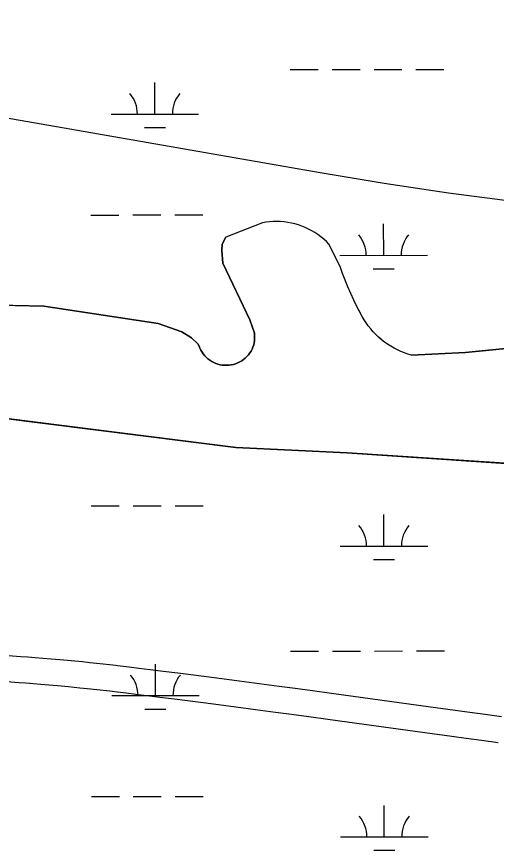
# Model space of a CAD drawing. Extents: x 3297753 to 3335611, y 652252 to 677623.
# Drawn here: x 3329653 to 3330202, y 668672 to 669626 of the extents above; entities that cross this region are included whole.
import ezdxf

# ---------------------------------------------------------------- set-up
doc = ezdxf.new("R2010")
doc.units = 0
for name, color, linetype in [('V-RIVR-EDGE', 7, 'Continuous'), ('V-ROAD-CNTR', 7, 'Continuous'), ('V-SITE-VEGE', 7, 'Continuous'), ('V-TOPO-MINR', 7, 'Continuous'), ('V-TOPO-SHOR', 7, 'Continuous'), ('V-WETL-SWMP', 7, 'Continuous')]:
    doc.layers.add(name, color=color, linetype=linetype)

msp = doc.modelspace()

# ---------------------------------------------------------------- linework, layer by layer
at = {"layer": 'V-RIVR-EDGE'}
msp.add_spline([(3327878.99, 670102.91), (3327909.26, 670104.9), (3327926.67, 670106.1), (3327962.32, 670106.84), (3327996.31, 670108), (3328014.96, 670108.79), (3328042.31, 670104.99), (3328062.61, 670102.87), (3328094.52, 670098.64), (3328101.57, 670103.6), (3328106.14, 670108.15), (3328109.87, 670108.14), (3328113.18, 670105.64), (3328121.05, 670103.55), (3328140.94, 670101.01), (3328178.66, 670099.68), (3328196.06, 670097.56), (3328207.25, 670094.63), (3328210.97, 670092.14), (3328225.89, 670091.27), (3328237.08, 670091.24), (3328253.66, 670091.62), (3328283.91, 670090.3), (3328309.2, 670091.48), (3328328.27, 670093.5), (3328353.14, 670093.86), (3328373.86, 670092.56), (3328397.07, 670089.6), (3328436.44, 670086.61), (3328470.01, 670085.69), (3328495.29, 670084.8), (3328529.27, 670084.3), (3328562.85, 670085.88), (3328581.92, 670085.42), (3328597.25, 670084.55), (3328612.58, 670082.03), (3328629.15, 670079.91), (3328651.11, 670076.54), (3328668.93, 670073.6), (3328716.17, 670069.33), (3328740.21, 670068.45), (3328772.94, 670065.05), (3328798.22, 670063.74), (3328813.97, 670061.63), (3328842.97, 670058.24), (3328884.4, 670051.1), (3328947.81, 670045.55), (3328986.75, 670040.07), (3329014.51, 670034.61), (3329039.78, 670029.57), (3329079.13, 670019.11), (3329124.7, 670008.64), (3329210.46, 669992.68), (3329241.53, 669987.21), (3329286.69, 669980.05), (3329317.77, 669975.42), (3329352.57, 669971.19), (3329396.91, 669965.27), (3329465.7, 669959.72), (3329492.63, 669954.26), (3329527.02, 669948.79), (3329556.02, 669942.91), (3329583.77, 669936.21), (3329600.33, 669929.95), (3329611.52, 669928.68), (3329625.2, 669928.23), (3329648.82, 669927.76), (3329666.64, 669926.06), (3329693.16, 669922.68), (3329774.78, 669908.38), (3329850.18, 669893.69), (3329889.95, 669886.55), (3329918.95, 669879.84), (3329941.32, 669876.47), (3329962.04, 669873.1), (3329989.8, 669870.96), (3330069.37, 669864.55), (3330091.74, 669861.59), (3330120.74, 669856.13), (3330141.87, 669852.76), (3330170.88, 669851.03), (3330191.6, 669850.15), (3330212.33, 669849.69), (3330238.43, 669846.31), (3330274.06, 669840.42), (3330355.26, 669822.39), (3330381.36, 669820.26), (3330431.09, 669814.75), (3330464.66, 669813.83), (3330513.56, 669809.15), (3330561.21, 669805.72), (3330584.01, 669804.01), (3330637.05, 669800.97), (3330674.35, 669799.64), (3330707.92, 669797.9), (3330749.77, 669792.4), (3330780.44, 669789.84), (3330809.03, 669786.87), (3330831.41, 669784.74), (3330848.4, 669785.94), (3330866.65, 669789.63), (3330884.9, 669794.56), (3330893.6, 669794.12), (3330906.86, 669793.67), (3330923.44, 669790.73), (3330940.41, 669781.57), (3330946.62, 669780.73), (3330953.25, 669780.3), (3330958.24, 669786.92), (3330961.98, 669787.73), (3330965.71, 669787.31), (3330967.77, 669783.16), (3330973.12, 669769.47), (3330975.6, 669766.98), (3330980.99, 669764.48), (3330984.72, 669767.37), (3330987.64, 669773.99), (3330991.79, 669777.3), (3331000.08, 669777.69), (3331005.47, 669778.09), (3331011.28, 669781.4), (3331022.07, 669785.1), (3331023.73, 669785.51), (3331026.21, 669782.19), (3331030.34, 669776.37), (3331038.63, 669776.35), (3331044.43, 669776.75), (3331050.24, 669777.98), (3331054.8, 669778.8), (3331068.89, 669778.35), (3331079.25, 669779.16), (3331087.96, 669778.72), (3331096.66, 669779.53), (3331100.39, 669778.69), (3331108.25, 669771.21), (3331113.22, 669771.2), (3331121.1, 669772.83), (3331128.15, 669773.65), (3331143.89, 669769.05), (3331154.67, 669769.85), (3331158.39, 669767.77), (3331164.59, 669760.29), (3331169.56, 669760.28), (3331175.79, 669762.75), (3331180.35, 669762.74), (3331192.77, 669759.39), (3331206.03, 669756.05), (3331214.74, 669757.68), (3331223.87, 669763.46), (3331225.94, 669763.04), (3331237.52, 669752.65), (3331238.77, 669753.06), (3331240.03, 669760.11), (3331242.51, 669760.51), (3331250.38, 669755.11), (3331256.16, 669749.29), (3331262.38, 669748.45), (3331263.63, 669752.59), (3331269.03, 669755.06), (3331274.83, 669753.39), (3331290.14, 669744.65), (3331296.77, 669744.63), (3331310.85, 669739.62), (3331321.63, 669738.77), (3331332.4, 669738.32), (3331340.68, 669732.5), (3331348.96, 669731.24), (3331362.23, 669732.03), (3331368.85, 669729.12), (3331376.31, 669727.44), (3331379.63, 669728.67), (3331384.2, 669733.22), (3331397.45, 669728.63), (3331436.82, 669724.39), (3331469.13, 669717.26), (3331474.51, 669712.28), (3331486.09, 669701.88), (3331496.43, 669696.06), (3331511.77, 669694.36), (3331531.65, 669691.41), (3331557.34, 669686.79), (3331578.06, 669685.08), (3331588.42, 669685.05), (3331603.33, 669680.87), (3331608.72, 669678.37), (3331618.25, 669678.76), (3331625.7, 669676.26), (3331636.07, 669675.82), (3331657.2, 669675.76), (3331666.32, 669676.57), (3331680.41, 669674.46), (3331691.6, 669672.78), (3331702.78, 669669.43), (3331714.38, 669665.26), (3331719.77, 669665.66), (3331725.99, 669669.38), (3331732.62, 669668.53), (3331738.01, 669666.86), (3331755.83, 669667.64), (3331766.61, 669666.79), (3331779.04, 669665.51), (3331787.75, 669668.39), (3331791.9, 669670.04), (3331794.8, 669670.03), (3331801.42, 669667.95), (3331808.47, 669668.34), (3331815.51, 669663.35), (3331821.72, 669661.26), (3331825.86, 669661.67), (3331830.84, 669662.48), (3331839.13, 669661.22), (3331846.16, 669655.82), (3331852.38, 669655.8), (3331864.81, 669656.6), (3331872.27, 669656.99), (3331889.68, 669655.29), (3331900.04, 669654.85), (3331916.62, 669653.57), (3331924.07, 669652.72), (3331930.7, 669649.39), (3331935.67, 669650.21), (3331941.48, 669650.19), (3331948.11, 669650.17), (3331956.81, 669650.15), (3331966.75, 669647.23), (3331981.67, 669645.12), (3331990.78, 669643.85), (3332001.56, 669643.41), (3332005.71, 669646.3), (3332010.27, 669644.63), (3332016.48, 669642.13), (3332023.11, 669641.29), (3332039.68, 669639.17), (3332059.14, 669630.83), (3332062.46, 669632.9), (3332067.02, 669633.72), (3332073.66, 669634.11), (3332088.99, 669633.25), (3332101.43, 669633.22), (3332115.93, 669633.18), (3332125.05, 669633.16), (3332139.56, 669633.12), (3332150.33, 669632.68), (3332166.49, 669629.74), (3332179.76, 669630.54), (3332190.95, 669632.17), (3332200.06, 669630.07), (3332207.11, 669628.81), (3332212.91, 669629.21), (3332215.82, 669630.03), (3332219.54, 669629.19), (3332232.39, 669626.68), (3332234.88, 669629.16), (3332239.03, 669632.88), (3332244.84, 669632.86), (3332253.12, 669631.18), (3332258.1, 669632), (3332261.82, 669629.92), (3332268.45, 669629.49), (3332273.02, 669630.72), (3332275.09, 669631.96), (3332285.03, 669629.86), (3332290.84, 669629.85), (3332293.32, 669629.84), (3332298.29, 669629), (3332303.68, 669629.4), (3332312.8, 669630.21), (3332314.46, 669630.62), (3332354.65, 669624.3), (3332366.67, 669623.44), (3332390.71, 669622.97), (3332415.16, 669622.91), (3332438.78, 669617.05), (3332453.7, 669616.59), (3332468.61, 669614.49), (3332485.6, 669611.13), (3332505.5, 669613.15), (3332519.17, 669612.29), (3332550.25, 669608.48), (3332567.65, 669604.71), (3332645.96, 669592.49), (3332665.01, 669588.3), (3332709.75, 669577), (3332735.02, 669570.31), (3332776.02, 669559.43), (3332815.37, 669549.38), (3332854.31, 669540.58), (3332875.02, 669535.14), (3332887.87, 669534.7), (3332914.79, 669526.76), (3332960.78, 669517.94), (3332988.54, 669515.38), (3333017.14, 669512), (3333049.86, 669503.21), (3333078.03, 669496.09), (3333131.46, 669481.46), (3333169.56, 669468.93), (3333225.47, 669452.21), (3333307.07, 669427.97), (3333339.79, 669421.25), (3333350.98, 669420.81), (3333373.77, 669414.95), (3333402.34, 669404.11), (3333408.46, 669402.31)], degree=3, dxfattribs=at)
at = {"layer": 'V-ROAD-CNTR'}
for points in [[(3330207.47, 668825), (3330188.77, 668827.45), (3330171.22, 668829.8), (3330154.76, 668832.02), (3330123.9, 668836.24), (3330015.8, 668851.25), (3329988.74, 668854.96), (3329968.44, 668857.71), (3329953.2, 668859.74), (3329930.33, 668862.75), (3329907.48, 668865.69), (3329882, 668868.97), (3329837.4, 668874.76), (3329820.64, 668876.91), (3329805.97, 668878.76), (3329793.12, 668880.35), (3329781.86, 668881.72), (3329772.01, 668882.88), (3329763.37, 668883.88), (3329748.26, 668885.58), (3329736.91, 668886.8), (3329728.38, 668887.68), (3329715.59, 668888.94), (3329702.78, 668890.14), (3329692.66, 668891.02), (3329683.18, 668891.81), (3329674.29, 668892.51), (3329665.97, 668893.13), (3329658.15, 668893.7), (3329643.53, 668894.69)], [(3330203.64, 668795.24), (3330184.83, 668797.71), (3330167.23, 668800.06), (3330150.72, 668802.29), (3330119.8, 668806.53), (3330011.7, 668821.53), (3329984.69, 668825.23), (3329964.44, 668827.97), (3329949.25, 668830), (3329926.46, 668833), (3329903.65, 668835.94), (3329878.15, 668839.21), (3329833.56, 668845.01), (3329816.86, 668847.15), (3329802.25, 668848.99), (3329789.47, 668850.57), (3329778.3, 668851.93), (3329768.52, 668853.09), (3329759.97, 668854.08), (3329744.99, 668855.76), (3329733.77, 668856.96), (3329725.36, 668857.83), (3329712.72, 668859.08), (3329700.08, 668860.26), (3329690.11, 668861.13), (3329680.76, 668861.91), (3329671.99, 668862.6), (3329663.76, 668863.22), (3329656.05, 668863.77), (3329641.55, 668864.76)]]:
    msp.add_lwpolyline(points, dxfattribs=at)
at = {"layer": 'V-SITE-VEGE'}
for p, q in [((3329934.21, 669390.27), (3329892.25, 669373.88)), ((3329938.32, 669390.95), (3329934.21, 669390.27)), ((3329942.46, 669391.43), (3329938.32, 669390.95)), ((3329946.62, 669391.69), (3329942.46, 669391.43)), ((3329950.79, 669391.75), (3329946.62, 669391.69)), ((3329954.96, 669391.6), (3329950.79, 669391.75)), ((3329959.12, 669391.24), (3329954.96, 669391.6)), ((3329963.25, 669390.67), (3329959.12, 669391.24)), ((3329967.35, 669389.9), (3329963.25, 669390.67)), ((3329971.4, 669388.92), (3329967.35, 669389.9)), ((3329975.4, 669387.73), (3329971.4, 669388.92)), ((3329979.33, 669386.35), (3329975.4, 669387.73)), ((3329983.19, 669384.78), (3329979.33, 669386.35)), ((3329986.97, 669383), (3329983.19, 669384.78)), ((3329990.65, 669381.05), (3329986.97, 669383)), ((3329994.23, 669378.91), (3329990.65, 669381.05)), ((3329997.7, 669376.59), (3329994.23, 669378.91)), ((3329892.25, 669373.88), (3329888.33, 669365.85)), ((3330001.05, 669374.1), (3329997.7, 669376.59)), ((3330004.26, 669371.45), (3330001.05, 669374.1)), ((3330007.35, 669368.64), (3330004.26, 669371.45)), ((3330010.28, 669365.68), (3330007.35, 669368.64)), ((3329888.33, 669365.85), (3329887.79, 669358.48)), ((3329887.79, 669358.48), (3329888.97, 669343.88)), ((3330023, 669340.08), (3330010.28, 669365.68)), ((3329888.97, 669343.88), (3329919.88, 669279.28)), ((3330025.73, 669332.24), (3330023, 669340.08)), ((3330028.67, 669324.47), (3330025.73, 669332.24)), ((3330031.79, 669316.78), (3330028.67, 669324.47)), ((3330035.12, 669309.17), (3330031.79, 669316.78)), ((3330038.63, 669301.65), (3330035.12, 669309.17)), ((3330042.34, 669294.21), (3330038.63, 669301.65)), ((3329684.21, 669294.88), (3329519.75, 669298.52)), ((3329814.97, 669274.89), (3329684.21, 669294.88)), ((3330048.24, 669283.03), (3330042.34, 669294.21)), ((3330050.42, 669279.27), (3330048.24, 669283.03)), ((3329842.2, 669265.48), (3329814.97, 669274.89)), ((3329919.88, 669279.28), (3329925.23, 669263.81)), ((3330052.77, 669275.62), (3330050.42, 669279.27)), ((3330055.3, 669272.09), (3330052.77, 669275.62)), ((3329853.15, 669258.67), (3329842.2, 669265.48)), ((3329925.23, 669263.81), (3329925.34, 669255.5)), ((3330058, 669268.68), (3330055.3, 669272.09)), ((3330060.85, 669265.4), (3330058, 669268.68)), ((3330063.85, 669262.27), (3330060.85, 669265.4)), ((3329860.23, 669251.6), (3329853.15, 669258.67)), ((3329925.34, 669255.5), (3329924.9, 669252.96)), ((3330067, 669259.28), (3330063.85, 669262.27)), ((3330070.29, 669256.44), (3330067, 669259.28)), ((3330073.71, 669253.76), (3330070.29, 669256.44)), ((3330077.26, 669251.25), (3330073.71, 669253.76)), ((3329861.8, 669249.15), (3329860.23, 669251.6)), ((3329862.74, 669246.75), (3329861.8, 669249.15)), ((3329863.86, 669244.43), (3329862.74, 669246.75)), ((3329865.17, 669242.2), (3329863.86, 669244.43)), ((3329922.39, 669245.65), (3329921.18, 669243.37)), ((3329923.42, 669248.02), (3329922.39, 669245.65)), ((3329924.26, 669250.46), (3329923.42, 669248.02)), ((3329924.9, 669252.96), (3329924.26, 669250.46)), ((3330080.92, 669248.91), (3330077.26, 669251.25)), ((3330084.68, 669246.74), (3330080.92, 669248.91)), ((3330088.55, 669244.76), (3330084.68, 669246.74)), ((3330092.5, 669242.96), (3330088.55, 669244.76)), ((3330274.55, 669252.26), (3330166.26, 669241.8)), ((3329866.64, 669240.08), (3329865.17, 669242.2)), ((3329868.28, 669238.08), (3329866.64, 669240.08)), ((3329870.07, 669236.22), (3329868.28, 669238.08)), ((3329872, 669234.51), (3329870.07, 669236.22)), ((3329874.06, 669232.95), (3329872, 669234.51)), ((3329914.68, 669235.4), (3329912.69, 669233.76)), ((3329916.53, 669237.2), (3329914.68, 669235.4)), ((3329918.24, 669239.13), (3329916.53, 669237.2)), ((3329919.8, 669241.19), (3329918.24, 669239.13)), ((3329921.18, 669243.37), (3329919.8, 669241.19)), ((3330096.54, 669241.35), (3330092.5, 669242.96)), ((3330100.65, 669239.94), (3330096.54, 669241.35)), ((3330104.82, 669238.72), (3330100.65, 669239.94)), ((3330166.26, 669241.8), (3330104.82, 669238.72)), ((3329876.23, 669231.56), (3329874.06, 669232.95)), ((3329878.51, 669230.34), (3329876.23, 669231.56)), ((3329880.87, 669229.31), (3329878.51, 669230.34)), ((3329883.31, 669228.47), (3329880.87, 669229.31)), ((3329885.81, 669227.82), (3329883.31, 669228.47)), ((3329888.35, 669227.37), (3329885.81, 669227.82)), ((3329890.92, 669227.12), (3329888.35, 669227.37)), ((3329893.5, 669227.07), (3329890.92, 669227.12)), ((3329896.08, 669227.23), (3329893.5, 669227.07)), ((3329898.64, 669227.58), (3329896.08, 669227.23)), ((3329901.16, 669228.14), (3329898.64, 669227.58)), ((3329903.62, 669228.9), (3329901.16, 669228.14)), ((3329906.03, 669229.84), (3329903.62, 669228.9)), ((3329908.35, 669230.97), (3329906.03, 669229.84)), ((3329910.57, 669232.28), (3329908.35, 669230.97)), ((3329912.69, 669233.76), (3329910.57, 669232.28)), ((3329608.24, 669170.47), (3329903.81, 669132.89)), ((3329903.81, 669132.89), (3330031.12, 669126.77)), ((3330031.12, 669126.77), (3330338.67, 669106.55))]:
    msp.add_line(p, q, dxfattribs=at)
at = {"layer": 'V-TOPO-MINR'}
msp.add_lwpolyline([(3328912.49, 669740.42), (3328938.83, 669727.72), (3328965.6, 669715.95), (3328992.65, 669704.81), (3329074.13, 669672.91), (3329142.46, 669647.25), (3329211.24, 669622.89), (3329280.67, 669600.46), (3329350.54, 669579.32), (3329476.34, 669543.18), (3329494.52, 669538.28), (3329512.8, 669533.76), (3329531.21, 669529.83), (3329549.71, 669526.3), (3330000.35, 669447.67), (3330073.59, 669435.64), (3330146.97, 669424.59), (3330220.55, 669415.01)], dxfattribs=at)
at = {"layer": 'V-TOPO-SHOR'}
for points in [[(3330046.24, 669286.88), (3330042.34, 669294.21), (3330038.63, 669301.65), (3330035.12, 669309.17), (3330031.79, 669316.78), (3330028.67, 669324.47), (3330025.73, 669332.24), (3330023, 669340.08), (3330010.28, 669365.68), (3330007.35, 669368.64), (3330004.27, 669371.45), (3330001.05, 669374.1), (3329997.7, 669376.59), (3329994.23, 669378.91), (3329990.65, 669381.05), (3329986.97, 669383), (3329983.19, 669384.78), (3329979.33, 669386.35), (3329975.4, 669387.73), (3329971.4, 669388.92), (3329967.35, 669389.9), (3329963.25, 669390.67), (3329959.12, 669391.24), (3329954.96, 669391.6), (3329950.79, 669391.75), (3329946.62, 669391.69), (3329942.46, 669391.43), (3329938.32, 669390.95), (3329934.21, 669390.27), (3329892.25, 669373.88)], [(3329842.2, 669265.48), (3329853.15, 669258.67), (3329860.23, 669251.6), (3329861.8, 669249.15), (3329862.74, 669246.75), (3329863.86, 669244.43), (3329865.17, 669242.2), (3329866.64, 669240.08), (3329868.28, 669238.08), (3329870.07, 669236.22), (3329872, 669234.51), (3329874.06, 669232.95), (3329876.23, 669231.56), (3329878.51, 669230.34), (3329880.87, 669229.31), (3329883.31, 669228.47), (3329885.81, 669227.82), (3329888.35, 669227.37), (3329890.92, 669227.12), (3329893.5, 669227.07), (3329896.08, 669227.23), (3329898.64, 669227.58), (3329901.16, 669228.14), (3329903.62, 669228.9), (3329906.03, 669229.84), (3329908.35, 669230.97), (3329910.57, 669232.28), (3329912.69, 669233.76), (3329914.68, 669235.4), (3329916.53, 669237.2), (3329918.24, 669239.13), (3329919.8, 669241.19), (3329921.18, 669243.37), (3329922.39, 669245.65), (3329923.42, 669248.02), (3329924.26, 669250.46), (3329924.9, 669252.96), (3329925.34, 669255.5), (3329925.23, 669263.81), (3329919.88, 669279.28), (3329888.97, 669343.88), (3329887.79, 669358.48), (3329888.33, 669365.85), (3329892.25, 669373.88)], [(3331720.22, 668987.57), (3331395.08, 669029.06), (3331196.06, 669050.45), (3330890.18, 669066.06), (3330517.23, 669097.05), (3330338.67, 669106.55), (3330031.12, 669126.77), (3329903.81, 669132.89), (3329608.24, 669170.47), (3329459, 669185.35), (3329308.79, 669176.94), (3329235.88, 669178.22), (3329235.57, 669190.62), (3329251.6, 669231.34), (3329368.42, 669273.03), (3329431.61, 669288.56), (3329519.75, 669298.52), (3329684.21, 669294.88), (3329814.97, 669274.89), (3329842.2, 669265.48)], [(3330104.82, 669238.72), (3330100.65, 669239.94), (3330096.54, 669241.35), (3330092.5, 669242.96), (3330088.55, 669244.76), (3330084.68, 669246.74), (3330080.92, 669248.91), (3330077.26, 669251.25), (3330073.71, 669253.76), (3330070.29, 669256.44), (3330067, 669259.28), (3330063.85, 669262.27), (3330060.85, 669265.4), (3330058, 669268.68), (3330055.3, 669272.09), (3330052.77, 669275.62), (3330050.42, 669279.27), (3330048.24, 669283.03), (3330046.24, 669286.88)], [(3330104.82, 669238.72), (3330166.26, 669241.8), (3330274.55, 669252.26), (3330381.56, 669251.83), (3330552.57, 669234.4), (3330682.94, 669229.91), (3330773.02, 669224.4), (3330934.62, 669211.39), (3331190.83, 669197.63), (3331319.53, 669197.75), (3331428.48, 669181.86), (3331568.07, 669180.7), (3331650.32, 669178.1), (3331829.16, 669157.76), (3331970.65, 669142.7), (3332150.69, 669136.34), (3332374.67, 669109.37), (3332490.82, 669115.38), (3332648.12, 669088.3)]]:
    msp.add_lwpolyline(points, dxfattribs=at)
at = {"layer": 'V-WETL-SWMP'}
for p, q in [((3329965.8, 669565.44), (3329997.8, 669565.47)), ((3330013.8, 669565.49), (3330045.8, 669565.52)), ((3330061.8, 669565.54), (3330093.8, 669565.57)), ((3330109.8, 669565.58), (3330141.8, 669565.62)), ((3329811.26, 669514.54), (3329811.23, 669550.54)), ((3329761.26, 669514.49), (3329861.26, 669514.59)), ((3329799.28, 669499.1), (3329823.28, 669499.12)), ((3329737.97, 669399.03), (3329769.97, 669399.06)), ((3329785.97, 669399.08), (3329817.97, 669399.11)), ((3329833.97, 669399.13), (3329865.97, 669399.16)), ((3329934.21, 669390.26), (3329892.24, 669373.88)), ((3329938.32, 669390.95), (3329934.21, 669390.26)), ((3329942.46, 669391.42), (3329938.32, 669390.95)), ((3329946.62, 669391.69), (3329942.46, 669391.42)), ((3329950.79, 669391.75), (3329946.62, 669391.69)), ((3329954.96, 669391.6), (3329950.79, 669391.75)), ((3329959.12, 669391.24), (3329954.96, 669391.6)), ((3329963.25, 669390.67), (3329959.12, 669391.24)), ((3329967.35, 669389.89), (3329963.25, 669390.67)), ((3329971.4, 669388.91), (3329967.35, 669389.89)), ((3329975.4, 669387.73), (3329971.4, 669388.91)), ((3329979.33, 669386.35), (3329975.4, 669387.73)), ((3330072.86, 669352.94), (3330072.83, 669388.94)), ((3329983.19, 669384.77), (3329979.33, 669386.35)), ((3329986.97, 669383), (3329983.19, 669384.77)), ((3329990.65, 669381.04), (3329986.97, 669383)), ((3329994.23, 669378.9), (3329990.65, 669381.04)), ((3329997.7, 669376.59), (3329994.23, 669378.9)), ((3329892.24, 669373.88), (3329888.33, 669365.85)), ((3330001.05, 669374.1), (3329997.7, 669376.59)), ((3330004.26, 669371.45), (3330001.05, 669374.1)), ((3330007.35, 669368.64), (3330004.26, 669371.45)), ((3330010.28, 669365.68), (3330007.35, 669368.64)), ((3329888.33, 669365.85), (3329887.79, 669358.47)), ((3329887.79, 669358.47), (3329888.96, 669343.88)), ((3330023, 669340.08), (3330010.28, 669365.68)), ((3330022.86, 669352.89), (3330122.86, 669352.99)), ((3329888.96, 669343.88), (3329919.88, 669279.28)), ((3330025.73, 669332.24), (3330023, 669340.08)), ((3330028.66, 669324.47), (3330025.73, 669332.24)), ((3330060.88, 669337.5), (3330084.88, 669337.52)), ((3330031.79, 669316.77), (3330028.66, 669324.47)), ((3330035.12, 669309.16), (3330031.79, 669316.77)), ((3330038.63, 669301.64), (3330035.12, 669309.16)), ((3330042.34, 669294.21), (3330038.63, 669301.64)), ((3329684.21, 669294.87), (3329519.75, 669298.51)), ((3329814.97, 669274.88), (3329684.21, 669294.87)), ((3330046.23, 669286.88), (3330042.34, 669294.21)), ((3330048.23, 669283.02), (3330046.23, 669286.88)), ((3330050.42, 669279.27), (3330048.23, 669283.02)), ((3329842.19, 669265.48), (3329814.97, 669274.88)), ((3329919.88, 669279.28), (3329925.23, 669263.8)), ((3330052.77, 669275.62), (3330050.42, 669279.27)), ((3330055.3, 669272.08), (3330052.77, 669275.62)), ((3329853.14, 669258.67), (3329842.19, 669265.48)), ((3329925.23, 669263.8), (3329925.34, 669255.5)), ((3330058, 669268.68), (3330055.3, 669272.08)), ((3330060.85, 669265.4), (3330058, 669268.68)), ((3330063.85, 669262.26), (3330060.85, 669265.4)), ((3329860.23, 669251.6), (3329853.14, 669258.67)), ((3329925.34, 669255.5), (3329924.9, 669252.96)), ((3330067, 669259.27), (3330063.85, 669262.26)), ((3330070.29, 669256.43), (3330067, 669259.27)), ((3330073.71, 669253.76), (3330070.29, 669256.43)), ((3330077.26, 669251.24), (3330073.71, 669253.76)), ((3329861.8, 669249.15), (3329860.23, 669251.6)), ((3329862.74, 669246.74), (3329861.8, 669249.15)), ((3329863.86, 669244.42), (3329862.74, 669246.74)), ((3329865.17, 669242.19), (3329863.86, 669244.42)), ((3329922.39, 669245.65), (3329921.18, 669243.37)), ((3329923.42, 669248.02), (3329922.39, 669245.65)), ((3329924.25, 669250.46), (3329923.42, 669248.02)), ((3329924.9, 669252.96), (3329924.25, 669250.46)), ((3330080.92, 669248.9), (3330077.26, 669251.24)), ((3330084.68, 669246.74), (3330080.92, 669248.9)), ((3330088.55, 669244.75), (3330084.68, 669246.74)), ((3330092.5, 669242.96), (3330088.55, 669244.75)), ((3330274.54, 669252.26), (3330166.26, 669241.79)), ((3329866.64, 669240.08), (3329865.17, 669242.19)), ((3329868.28, 669238.08), (3329866.64, 669240.08)), ((3329870.07, 669236.22), (3329868.28, 669238.08)), ((3329872, 669234.51), (3329870.07, 669236.22)), ((3329874.06, 669232.95), (3329872, 669234.51)), ((3329914.68, 669235.4), (3329912.68, 669233.76)), ((3329916.53, 669237.19), (3329914.68, 669235.4)), ((3329918.24, 669239.13), (3329916.53, 669237.19)), ((3329919.79, 669241.19), (3329918.24, 669239.13)), ((3329921.18, 669243.37), (3329919.79, 669241.19)), ((3330096.54, 669241.35), (3330092.5, 669242.96)), ((3330100.64, 669239.94), (3330096.54, 669241.35)), ((3330104.81, 669238.72), (3330100.64, 669239.94)), ((3330166.26, 669241.79), (3330104.81, 669238.72)), ((3329876.23, 669231.56), (3329874.06, 669232.95)), ((3329878.51, 669230.34), (3329876.23, 669231.56)), ((3329880.87, 669229.31), (3329878.51, 669230.34)), ((3329883.31, 669228.47), (3329880.87, 669229.31)), ((3329885.81, 669227.82), (3329883.31, 669228.47)), ((3329888.35, 669227.37), (3329885.81, 669227.82)), ((3329890.92, 669227.12), (3329888.35, 669227.37)), ((3329893.5, 669227.07), (3329890.92, 669227.12)), ((3329896.08, 669227.22), (3329893.5, 669227.07)), ((3329898.64, 669227.58), (3329896.08, 669227.22)), ((3329901.16, 669228.14), (3329898.64, 669227.58)), ((3329903.62, 669228.89), (3329901.16, 669228.14)), ((3329906.03, 669229.84), (3329903.62, 669228.89)), ((3329908.35, 669230.97), (3329906.03, 669229.84)), ((3329910.57, 669232.28), (3329908.35, 669230.97)), ((3329912.68, 669233.76), (3329910.57, 669232.28)), ((3329608.24, 669170.47), (3329903.81, 669132.89)), ((3329903.81, 669132.89), (3330031.12, 669126.77)), ((3330031.12, 669126.77), (3330338.66, 669106.54)), ((3329738.31, 669066.36), (3329770.31, 669066.39)), ((3329786.31, 669066.41), (3329818.31, 669066.44)), ((3329834.31, 669066.46), (3329866.31, 669066.49)), ((3330073.2, 669020.27), (3330073.16, 669056.27)), ((3330023.2, 669020.22), (3330123.2, 669020.32)), ((3330061.22, 669004.83), (3330085.22, 669004.85)), ((3329966.48, 668900.09), (3329998.48, 668900.12)), ((3330014.48, 668900.14), (3330046.48, 668900.17)), ((3330062.48, 668900.19), (3330094.48, 668900.22)), ((3330110.48, 668900.24), (3330142.48, 668900.27)), ((3329811.94, 668849.19), (3329811.9, 668885.19)), ((3329761.94, 668849.14), (3329861.94, 668849.24)), ((3329799.95, 668833.75), (3329823.95, 668833.77)), ((3329738.65, 668733.68), (3329770.65, 668733.72)), ((3329786.65, 668733.73), (3329818.65, 668733.76)), ((3329834.65, 668733.78), (3329866.65, 668733.81)), ((3330073.54, 668687.59), (3330073.5, 668723.59)), ((3330023.54, 668687.54), (3330123.54, 668687.64)), ((3330061.56, 668672.15), (3330085.56, 668672.17))]:
    msp.add_line(p, q, dxfattribs=at)
for centre, start, end in [((3329756.02, 669514.96), 359.28648, 40.83014), ((3329866.5, 669515.07), 139.28648, 180.83014), ((3330017.62, 669353.36), 359.28648, 40.83014), ((3330128.11, 669353.47), 139.28648, 180.83014), ((3330017.96, 669020.69), 359.28648, 40.83014), ((3330128.44, 669020.8), 139.28648, 180.83014), ((3329756.7, 668849.61), 359.28648, 40.83014), ((3329867.18, 668849.72), 139.28648, 180.83014), ((3330018.3, 668688.01), 359.28648, 40.83014), ((3330128.78, 668688.12), 139.28648, 180.83014)]:
    msp.add_arc(centre, 35.25, start, end, dxfattribs=at)

doc.saveas('drawing.dxf')
